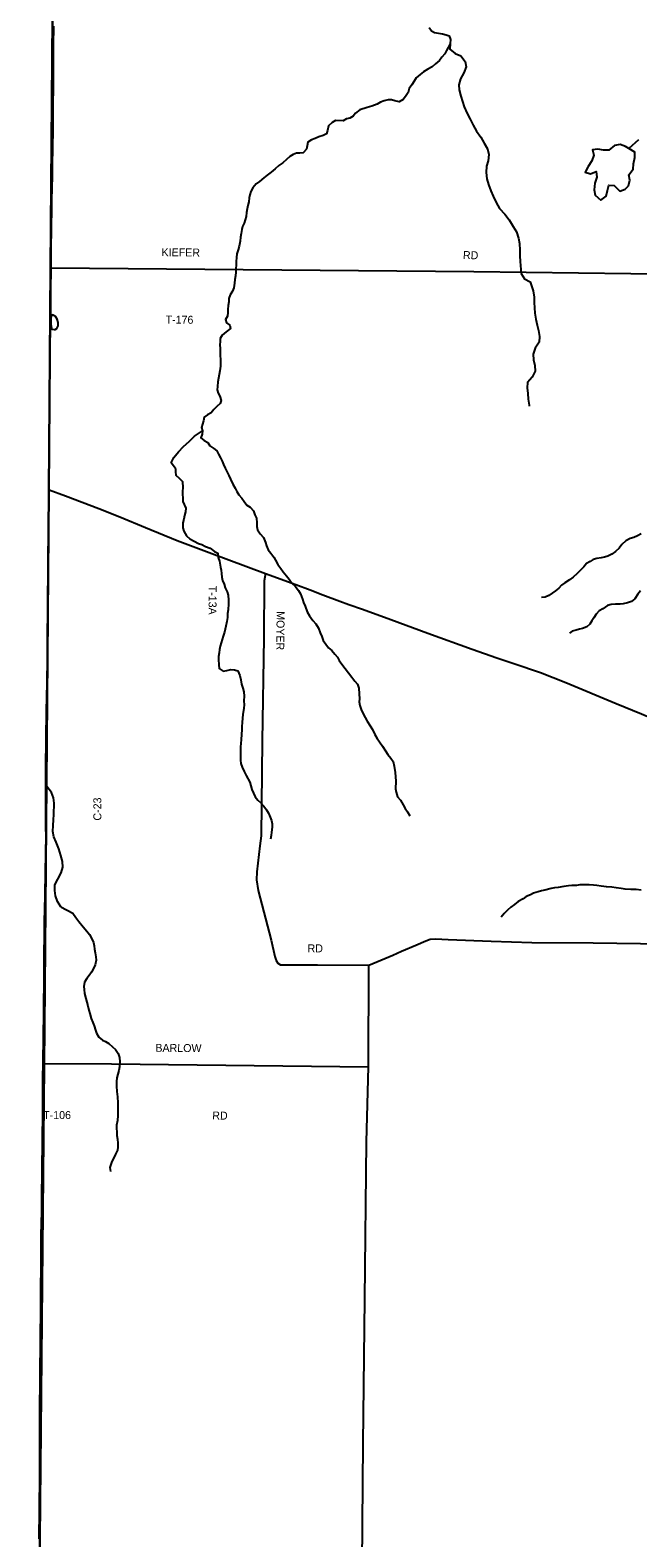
# Model space of a CAD drawing. Extents: x 1312308 to 1684953, y 460642 to 865172.
# Drawn here: x 1410763 to 1416487, y 592024 to 606234 of the extents above; entities that cross this region are included whole.
import ezdxf

# ---------------------------------------------------------------- set-up
doc = ezdxf.new("R2010")
doc.units = 0
for name, color, linetype in [('GM_X_Adjacent_County', 7, 'Continuous'), ('GM_X_County', 7, 'Continuous'), ('GM_X_County_Road', 7, 'Continuous'), ('GM_X_County_Road_Text', 7, 'Continuous'), ('GM_X_Minor_Lake', 7, 'Continuous'), ('GM_X_Minor_River', 7, 'Continuous'), ('GM_X_State_Route', 7, 'Continuous'), ('GM_X_Township', 7, 'Continuous'), ('GM_X_Township_Road', 7, 'Continuous'), ('GM_X_Township_Road_Text', 7, 'Continuous')]:
    doc.layers.add(name, color=color, linetype=linetype)

msp = doc.modelspace()

# ---------------------------------------------------------------- linework, layer by layer
at = {"layer": 'GM_X_Adjacent_County'}
msp.add_lwpolyline([(1411211, 633565), (1411180, 628296), (1411163, 625648), (1411153, 624951), (1411095, 617624), (1411090, 617033), (1411020, 612269), (1411018, 611981), (1410999, 609618), (1410998, 609429), (1410982, 607392), (1410977, 606751), (1410955, 603992), (1410939, 601893), (1410907, 597962), (1410895, 596474), (1410841, 590631), (1410839, 590333), (1410790, 585032), (1410763, 583224)], dxfattribs=at)
at = {"layer": 'GM_X_County'}
msp.add_lwpolyline([(1458988, 584007), (1454534, 584099), (1454383, 584102), (1453707, 584116), (1452022, 584152), (1450736, 584179), (1450715, 584179), (1442866, 584339), (1440214, 584396), (1437664, 584451), (1433762, 584535), (1429424, 584629), (1427118, 584678), (1422329, 584782), (1417357, 584890), (1413856, 584966), (1410790, 585032), (1410839, 590333), (1410841, 590631), (1410895, 596474), (1410907, 597962), (1410939, 601893), (1410955, 603992), (1410977, 606751)], dxfattribs=at)
at = {"layer": 'GM_X_County_Road'}
for points in [[(1410941, 601901), (1410941, 601920), (1410941, 601986), (1410942, 602142), (1410943, 602260), (1410944, 602407), (1410945, 602534), (1410946, 602670), (1410948, 602805), (1410949, 602985), (1410950, 603112), (1410952, 603269), (1410953, 603404), (1410955, 603486), (1410956, 603602), (1410957, 603697), (1410958, 603777), (1410959, 603993), (1410959, 604004), (1410961, 604126), (1410962, 604196), (1410964, 604341), (1410965, 604410), (1410967, 604516), (1410968, 604628), (1410970, 604749), (1410972, 604856), (1410974, 605002), (1410975, 605086), (1410976, 605136), (1410978, 605286), (1410979, 605380), (1410979, 605442), (1410980, 605574), (1410981, 605653), (1410981, 605719), (1410982, 605852), (1410982, 605948), (1410984, 606093), (1410987, 606272)], [(1410847, 592013), (1410848, 592065), (1410848, 592076), (1410848, 592114), (1410849, 592186), (1410850, 592229), (1410851, 592325), (1410852, 592425), (1410853, 592484), (1410853, 592524), (1410855, 592708), (1410855, 592753), (1410854, 592861), (1410854, 592948), (1410853, 593026), (1410854, 593149), (1410855, 593244), (1410855, 593328), (1410856, 593418), (1410857, 593517), (1410858, 593590), (1410860, 593859), (1410861, 593976), (1410862, 594109), (1410863, 594245), (1410863, 594327), (1410864, 594419), (1410865, 594533), (1410865, 594649), (1410867, 594802), (1410867, 594830), (1410867, 594858), (1410870, 595005), (1410871, 595083), (1410874, 595263), (1410876, 595458), (1410877, 595561), (1410879, 595700), (1410879, 595766), (1410880, 595846), (1410881, 595956), (1410883, 596256), (1410883, 596383), (1410884, 596473), (1410884, 596493), (1410884, 596547), (1410887, 596703), (1410889, 596794), (1410890, 596928), (1410892, 597107), (1410893, 597204), (1410894, 597346), (1410896, 597468), (1410896, 597573), (1410897, 597660), (1410897, 597752), (1410898, 597830), (1410901, 597954), (1410903, 598073), (1410904, 598120), (1410906, 598260), (1410908, 598346), (1410910, 598423), (1410911, 598503), (1410912, 598621), (1410911, 598739), (1410911, 598885), (1410910, 599047), (1410910, 599164), (1410910, 599283), (1410913, 599555), (1410917, 599817), (1410922, 600078), (1410926, 600318), (1410927, 600600), (1410928, 600687), (1410928, 600817), (1410929, 600932), (1410931, 601069), (1410932, 601227), (1410936, 601517), (1410938, 601630), (1410939, 601739), (1410940, 601823), (1410941, 601871), (1410941, 601901)]]:
    msp.add_lwpolyline(points, dxfattribs=at)
at = {"layer": 'GM_X_Minor_Lake'}
for points in [[(1416370, 605137), (1416319, 605156), (1416266, 605147), (1416215, 605104), (1416163, 605104), (1416109, 605111), (1416059, 605106), (1416072, 605055), (1416055, 605002), (1416018, 604948), (1415990, 604895), (1416042, 604880), (1416093, 604903), (1416102, 604848), (1416081, 604793), (1416075, 604729), (1416086, 604679), (1416137, 604633), (1416188, 604668), (1416201, 604722), (1416214, 604774), (1416264, 604769), (1416316, 604716), (1416366, 604735), (1416399, 604768)], [(1416402, 605118), (1416370, 605137)], [(1416399, 604768), (1416410, 604820), (1416403, 604870), (1416444, 604923), (1416445, 604975), (1416458, 605033), (1416459, 605083), (1416402, 605118)], [(1410958, 603515), (1410957, 603462), (1410960, 603440), (1410968, 603417), (1410988, 603412)], [(1410988, 603412), (1410998, 603414), (1411014, 603422), (1411026, 603448), (1411025, 603480), (1411016, 603510), (1411000, 603534), (1410974, 603551), (1410960, 603535), (1410958, 603515)]]:
    msp.add_lwpolyline(points, dxfattribs=at)
at = {"layer": 'GM_X_Minor_River'}
for points in [[(1414521, 606259), (1414542, 606227), (1414572, 606212), (1414608, 606207), (1414646, 606199), (1414680, 606190), (1414710, 606181), (1414721, 606147), (1414720, 606109), (1414700, 606071)], [(1414700, 606071), (1414685, 606041), (1414668, 606012), (1414642, 605980), (1414617, 605948), (1414582, 605917), (1414550, 605889), (1414509, 605866), (1414468, 605841), (1414436, 605817), (1414399, 605784), (1414380, 605754), (1414359, 605718), (1414333, 605683), (1414322, 605647), (1414299, 605609), (1414276, 605580), (1414240, 605560), (1414198, 605567), (1414166, 605576), (1414134, 605578), (1414096, 605569), (1414063, 605555), (1414031, 605538), (1413982, 605519), (1413936, 605506), (1413867, 605483), (1413827, 605453), (1413804, 605422), (1413773, 605406), (1413743, 605397), (1413711, 605379), (1413640, 605381), (1413606, 605365), (1413573, 605332), (1413562, 605288), (1413554, 605256), (1413523, 605240), (1413483, 605229), (1413448, 605212), (1413414, 605200), (1413378, 605179), (1413371, 605145), (1413366, 605111), (1413335, 605079), (1413303, 605076), (1413271, 605074), (1413241, 605063), (1413210, 605044), (1413178, 605014), (1413143, 604985), (1413104, 604957), (1413070, 604928), (1413033, 604896), (1412994, 604867), (1412964, 604843), (1412923, 604808), (1412892, 604787), (1412861, 604747), (1412841, 604713), (1412832, 604683), (1412825, 604653), (1412821, 604617), (1412814, 604581), (1412807, 604551), (1412802, 604515), (1412796, 604479), (1412789, 604445), (1412778, 604414), (1412762, 604384), (1412755, 604354), (1412750, 604316), (1412745, 604282), (1412741, 604244), (1412730, 604198), (1412721, 604162), (1412710, 604126), (1412707, 604090), (1412703, 604054), (1412701, 603954), (1412698, 603918), (1412691, 603884), (1412688, 603850), (1412682, 603806), (1412669, 603774), (1412646, 603738), (1412633, 603706), (1412633, 603672), (1412628, 603638), (1412625, 603602), (1412625, 603572), (1412620, 603538), (1412603, 603508), (1412613, 603476), (1412644, 603453), (1412650, 603423), (1412609, 603390), (1412572, 603360), (1412553, 603328), (1412551, 603298), (1412550, 603268)], [(1414720, 606109), (1414715, 606056), (1414767, 606015), (1414818, 605992), (1414861, 605939), (1414870, 605887), (1414847, 605833), (1414816, 605776), (1414801, 605720), (1414803, 605670), (1414820, 605611), (1414835, 605561), (1414852, 605511), (1414879, 605448), (1414906, 605395), (1414935, 605340), (1414966, 605282), (1415007, 605225), (1415040, 605170), (1415071, 605117), (1415084, 605061), (1415076, 605003), (1415061, 604951), (1415058, 604893), (1415065, 604833), (1415080, 604780), (1415101, 604720), (1415124, 604669), (1415152, 604609), (1415185, 604554), (1415234, 604499), (1415275, 604446), (1415314, 604385), (1415343, 604332), (1415362, 604275), (1415371, 604223), (1415374, 604159), (1415375, 604107), (1415380, 604053), (1415389, 603940), (1415420, 603890), (1415472, 603862), (1415502, 603776), (1415509, 603717), (1415510, 603667), (1415516, 603567), (1415525, 603511), (1415540, 603454), (1415551, 603402), (1415561, 603346), (1415556, 603292), (1415521, 603236), (1415502, 603179), (1415505, 603126), (1415518, 603074), (1415519, 603020), (1415491, 602964), (1415446, 602913), (1415443, 602863), (1415450, 602809), (1415455, 602755), (1415464, 602701), (1415464, 602691)], [(1416493, 605200), (1416402, 605118)], [(1410955, 603537), (1410960, 603535)], [(1412550, 603268), (1412554, 603234), (1412553, 603204), (1412554, 603164), (1412555, 603134), (1412557, 603098), (1412556, 603068), (1412549, 603024), (1412542, 602988), (1412536, 602954), (1412531, 602920), (1412526, 602876), (1412523, 602844), (1412533, 602813), (1412548, 602783), (1412562, 602745), (1412553, 602715), (1412522, 602687), (1412492, 602660), (1412467, 602626), (1412432, 602607), (1412402, 602585), (1412395, 602551), (1412386, 602519), (1412376, 602489), (1412385, 602459), (1412384, 602425), (1412370, 602393), (1412403, 602368), (1412435, 602348), (1412454, 602315), (1412492, 602292), (1412522, 602270), (1412537, 602239), (1412556, 602203), (1412570, 602171), (1412585, 602140), (1412601, 602106), (1412618, 602068), (1412635, 602035), (1412649, 602003), (1412672, 601954), (1412693, 601916), (1412708, 601885), (1412728, 601855), (1412757, 601822), (1412779, 601792), (1412804, 601757), (1412834, 601739), (1412865, 601704), (1412880, 601667), (1412894, 601633), (1412899, 601591), (1412898, 601557), (1412904, 601523), (1412929, 601488), (1412960, 601451), (1412979, 601405), (1412989, 601373), (1413004, 601336), (1413029, 601306), (1413057, 601267), (1413074, 601237), (1413097, 601198), (1413123, 601159), (1413146, 601129), (1413178, 601092), (1413201, 601060), (1413228, 601023), (1413258, 600992), (1413291, 600952), (1413310, 600921), (1413327, 600871), (1413337, 600839), (1413354, 600804), (1413373, 600752), (1413394, 600715), (1413424, 600670), (1413453, 600638), (1413478, 600597), (1413493, 600553), (1413509, 600518), (1413522, 600482), (1413547, 600446), (1413573, 600413), (1413604, 600386), (1413632, 600354), (1413659, 600323), (1413673, 600293), (1413700, 600258), (1413729, 600217), (1413792, 600136), (1413821, 600099), (1413845, 600069), (1413858, 600031), (1413863, 599978), (1413864, 599932), (1413863, 599902), (1413867, 599870), (1413882, 599830), (1413899, 599791)], [(1412133, 602103), (1412092, 602155), (1412115, 602206), (1412159, 602259), (1412208, 602310), (1412259, 602357), (1412312, 602406), (1412385, 602459)], [(1412133, 602103), (1412133, 602072), (1412136, 602040), (1412165, 602010), (1412197, 601981), (1412202, 601921), (1412199, 601889), (1412198, 601857), (1412200, 601826), (1412201, 601790), (1412228, 601730), (1412225, 601694), (1412218, 601660), (1412210, 601624), (1412201, 601590), (1412202, 601544), (1412211, 601511), (1412234, 601467), (1412268, 601440), (1412308, 601417), (1412347, 601396), (1412379, 601386), (1412413, 601367), (1412457, 601352), (1412498, 601319), (1412530, 601305), (1412535, 601265), (1412545, 601228), (1412555, 601174), (1412561, 601144), (1412564, 601112), (1412568, 601077), (1412575, 601047), (1412590, 601013), (1412600, 600979), (1412617, 600940), (1412628, 600908), (1412631, 600860), (1412631, 600828), (1412627, 600769), (1412623, 600735), (1412620, 600697), (1412615, 600661), (1412606, 600617), (1412593, 600559), (1412582, 600522), (1412570, 600490), (1412552, 600428), (1412546, 600396), (1412543, 600366), (1412538, 600332), (1412538, 600302), (1412539, 600252), (1412542, 600219), (1412581, 600193), (1412616, 600198), (1412654, 600207), (1412688, 600205), (1412718, 600194), (1412739, 600152), (1412746, 600111), (1412753, 600069), (1412767, 600031), (1412776, 599998), (1412777, 599958), (1412776, 599912), (1412778, 599876), (1412775, 599844), (1412766, 599784), (1412763, 599748), (1412760, 599708), (1412757, 599670), (1412755, 599640), (1412752, 599598), (1412749, 599546), (1412746, 599513), (1412745, 599477), (1412743, 599439), (1412744, 599401), (1412745, 599355), (1412748, 599323), (1412761, 599286), (1412779, 599248), (1412798, 599210), (1412833, 599145), (1412842, 599112), (1412851, 599078), (1412865, 599042), (1412882, 599007), (1412908, 598977), (1412937, 598952), (1412965, 598920), (1412990, 598885), (1413009, 598855), (1413025, 598816), (1413036, 598786), (1413041, 598752), (1413043, 598722), (1413036, 598676), (1413033, 598644), (1413028, 598608)], [(1416517, 601486), (1416483, 601467), (1416448, 601453), (1416414, 601444), (1416374, 601422), (1416337, 601385), (1416310, 601353), (1416275, 601320), (1416243, 601296), (1416204, 601277), (1416172, 601268), (1416140, 601262), (1416101, 601255), (1416067, 601244), (1416037, 601226), (1416004, 601207), (1415977, 601177), (1415947, 601145), (1415914, 601112), (1415879, 601078), (1415842, 601053), (1415800, 601024), (1415769, 601004), (1415743, 600975), (1415712, 600951), (1415647, 600904), (1415614, 600891), (1415580, 600887)], [(1416388, 600836), (1416349, 600827), (1416319, 600824), (1416275, 600824), (1416235, 600821), (1416201, 600810), (1416156, 600780), (1416123, 600761), (1416093, 600729), (1416072, 600696), (1416053, 600666), (1416036, 600634), (1416006, 600609), (1415967, 600595), (1415937, 600588), (1415905, 600578), (1415869, 600569), (1415842, 600550)], [(1416512, 600950), (1416486, 600917), (1416459, 600875), (1416426, 600848), (1416388, 600836)], [(1413899, 599791), (1413938, 599722), (1413965, 599678), (1413988, 599641), (1414009, 599596), (1414031, 599558), (1414052, 599527), (1414081, 599485), (1414109, 599442), (1414132, 599408), (1414159, 599371), (1414181, 599341), (1414192, 599296), (1414201, 599238), (1414204, 599198), (1414207, 599155), (1414205, 599083), (1414211, 599051), (1414224, 599009), (1414251, 598976), (1414277, 598934), (1414296, 598899), (1414317, 598865), (1414339, 598828)], [(1411053, 597972), (1411020, 598023), (1411001, 598075), (1410994, 598126), (1410994, 598178), (1411023, 598233), (1411056, 598292), (1411069, 598344), (1411068, 598398), (1411051, 598455), (1411033, 598519), (1411008, 598580), (1410985, 598631), (1410976, 598681), (1410979, 598739), (1410984, 598791), (1410987, 598841), (1410989, 598947), (1410984, 598999), (1410965, 599050), (1410920, 599104)], [(1416517, 598128), (1416471, 598133), (1416421, 598136), (1416368, 598137), (1416330, 598143), (1416282, 598150), (1416242, 598155), (1416192, 598160), (1416140, 598167), (1416100, 598172), (1416068, 598176), (1416028, 598179), (1415976, 598178), (1415940, 598177), (1415908, 598173), (1415866, 598172), (1415833, 598169), (1415791, 598163), (1415737, 598154), (1415701, 598149), (1415671, 598143), (1415612, 598129), (1415578, 598121), (1415548, 598114), (1415505, 598100), (1415475, 598085), (1415436, 598068), (1415406, 598046), (1415359, 598021), (1415324, 597993), (1415292, 597968), (1415261, 597942), (1415228, 597909), (1415200, 597875)], [(1411053, 597972), (1411164, 597913), (1411192, 597872), (1411221, 597833), (1411262, 597784), (1411297, 597741), (1411320, 597711), (1411343, 597668), (1411358, 597635), (1411365, 597603), (1411370, 597573), (1411375, 597539), (1411382, 597501), (1411383, 597469), (1411374, 597425), (1411359, 597389), (1411340, 597354), (1411319, 597324), (1411297, 597295), (1411276, 597261), (1411268, 597221), (1411270, 597191), (1411275, 597153), (1411287, 597107), (1411296, 597074), (1411305, 597038), (1411316, 596996), (1411325, 596965), (1411338, 596919), (1411353, 596881), (1411364, 596850), (1411377, 596810), (1411388, 596780), (1411409, 596743), (1411443, 596716), (1411472, 596703), (1411504, 596682), (1411539, 596651), (1411568, 596625), (1411593, 596590), (1411604, 596552), (1411607, 596511), (1411604, 596463), (1411597, 596430), (1411588, 596394), (1411579, 596358), (1411576, 596324), (1411577, 596282), (1411579, 596232), (1411584, 596180), (1411588, 596123), (1411590, 596035), (1411589, 596003), (1411584, 595957), (1411576, 595914), (1411576, 595882), (1411579, 595849), (1411580, 595817), (1411585, 595781), (1411590, 595743), (1411589, 595707), (1411584, 595677), (1411565, 595639), (1411552, 595606), (1411531, 595572), (1411513, 595513), (1411520, 595476)]]:
    msp.add_lwpolyline(points, dxfattribs=at)
at = {"layer": 'GM_X_State_Route'}
for points in [[(1410941, 601901), (1411094, 601846), (1411408, 601724), (1411607, 601646), (1411849, 601547), (1412148, 601425), (1412450, 601310), (1412979, 601112), (1413264, 601008), (1413401, 600958), (1413520, 600913), (1413679, 600853), (1413764, 600822)], [(1413764, 600822), (1413892, 600776), (1414159, 600679), (1414508, 600552), (1414926, 600401), (1415158, 600318), (1415320, 600266), (1415569, 600180), (1415810, 600086), (1416283, 599888), (1416522, 599790), (1416625, 599745), (1416758, 599683), (1416836, 599644), (1416991, 599576), (1417066, 599547), (1417228, 599510), (1417611, 599448), (1418039, 599378), (1418169, 599356), (1418253, 599344), (1418299, 599341), (1418479, 599340)]]:
    msp.add_lwpolyline(points, dxfattribs=at)
at = {"layer": 'GM_X_Township'}
msp.add_lwpolyline([(1427118, 584678), (1422329, 584782), (1417357, 584890), (1413856, 584966), (1410790, 585032), (1410839, 590333), (1410841, 590631), (1410895, 596474), (1410907, 597962), (1410939, 601893), (1410955, 603992), (1410977, 606751)], dxfattribs=at)
at = {"layer": 'GM_X_Township_Road'}
for points in [[(1410959, 603993), (1414941, 603959), (1417899, 603921)], [(1412979, 601112), (1412966, 601045), (1412963, 600502), (1412948, 599537), (1412938, 598639), (1412927, 598546), (1412899, 598302), (1412894, 598226), (1412911, 598125), (1413033, 597656), (1413067, 597504), (1413080, 597464), (1413097, 597440), (1413122, 597426), (1413158, 597423), (1413470, 597425), (1413954, 597420)], [(1413954, 597420), (1414179, 597515), (1414261, 597552), (1414396, 597611), (1414489, 597652), (1414532, 597666), (1414581, 597670), (1414700, 597664), (1415104, 597648), (1415487, 597635), (1416067, 597633), (1416958, 597619), (1417434, 597612), (1417704, 597600)], [(1413880, 590635), (1413900, 592913), (1413914, 594273), (1413930, 595757), (1413949, 596464), (1413954, 597420)], [(1410884, 596493), (1411529, 596491), (1413949, 596464)]]:
    msp.add_lwpolyline(points, dxfattribs=at)

# ---------------------------------------------------------------- texts
at = {"layer": 'GM_X_County_Road_Text'}
msp.add_text('C-23', height=75, rotation=90, dxfattribs=at).set_placement((1411433, 598784))
at = {"layer": 'GM_X_Township_Road_Text'}
for s, rotation, p in [('KIEFER', 359.4117, (1412000, 604104)), ('RD', 359.017, (1414839, 604077)), ('T-176', 359.4386, (1412038, 603469)), ('T-13A', 269.4836, (1412445, 600998)), ('MOYER', 269.2378, (1413085, 600758)), ('RD', 0, (1413376, 597542)), ('BARLOW', 359.5238, (1411942, 596605)), ('T-106', 0, (1410885, 595971)), ('RD', 359.5064, (1412478, 595967))]:
    msp.add_text(s, height=75, rotation=rotation, dxfattribs=at).set_placement(p)

doc.saveas('drawing.dxf')
